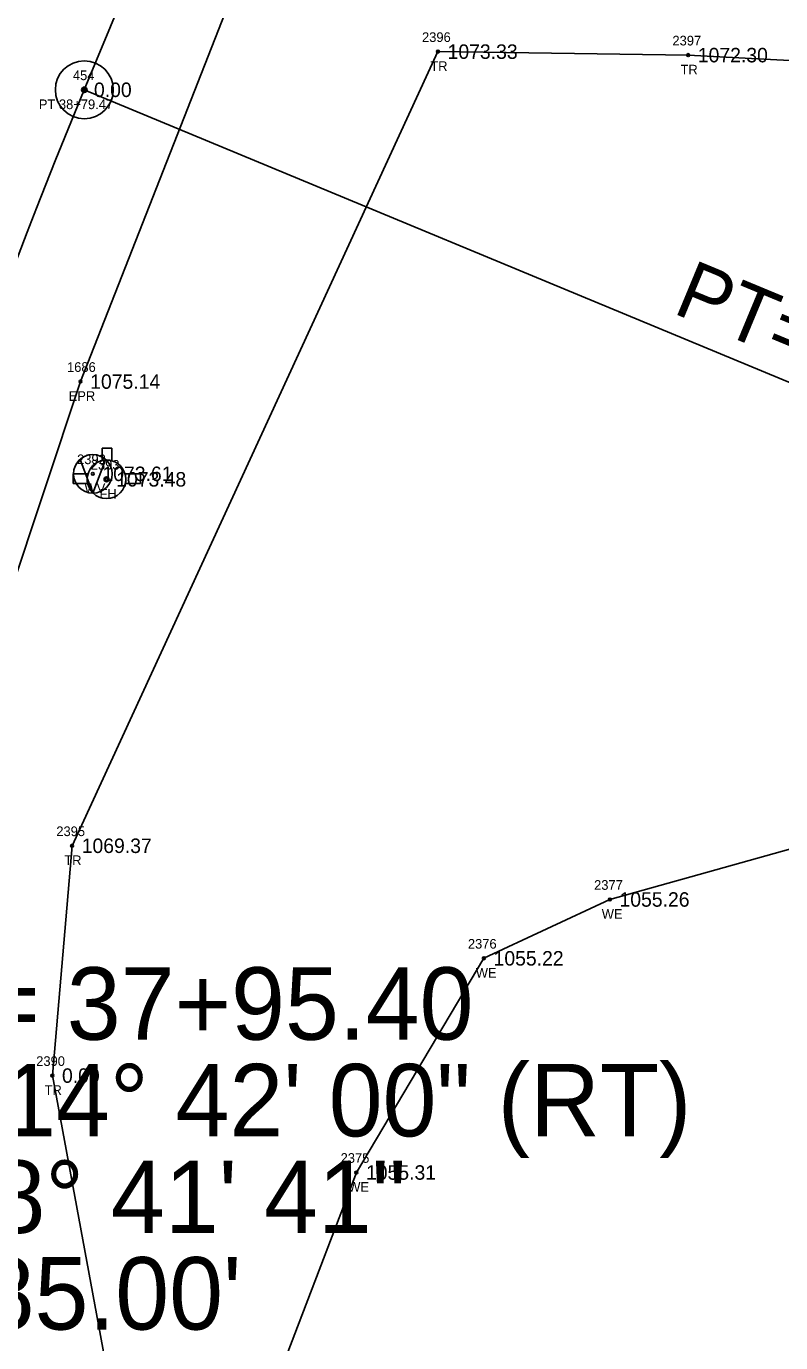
# Model space of a CAD drawing. Extents: x 1578957 to 1581675, y 1115963 to 1120391.
# Drawn here: x 1580610.3 to 1580688.4, y 1118940.6 to 1119076.9 of the extents above; entities that cross this region are included whole.
import ezdxf

# ---------------------------------------------------------------- set-up
doc = ezdxf.new("R2010")
doc.units = 0
for name, color, linetype in [('RD_EX_H2O', 7, 'Continuous'), ('RD_EX_H2O_txCode', 7, 'Continuous'), ('RD_EX_Road', 7, 'Continuous'), ('RD_EX_Road_txCode', 7, 'Continuous'), ('RD_EX_TX_H2O_ELEV', 7, 'Continuous'), ('RD_EX_TX_Road_ELEV', 7, 'Continuous'), ('RD_EX_TX_UT_ELEV', 7, 'Continuous'), ('RD_EX_TX_VEG_ELEV', 7, 'Continuous'), ('RD_EX_UT', 7, 'Continuous'), ('RD_EX_UT_txCode', 7, 'Continuous'), ('RD_EX_VEG', 7, 'Continuous'), ('RD_EX_VEG_txCode', 7, 'Continuous'), ('RD_HC_Cl', 7, 'Continuous'), ('RD_HC_Data', 7, 'Continuous'), ('RD_HC_Survey_ELEV', 7, 'Continuous'), ('RD_HC_txCode', 7, 'Continuous'), ('RD_SMD_Locator', 7, 'Continuous')]:
    doc.layers.add(name, color=color, linetype=linetype)

msp = doc.modelspace()

# ---------------------------------------------------------------- linework, layer by layer
at = {"layer": 'RD_EX_H2O'}
msp.add_lwpolyline([(1580662.66, 1118745.96), (1580635.95, 1118737.09), (1580612.52, 1118746.45), (1580595.66, 1118762.5), (1580592.35, 1118783.03), (1580600.82, 1118807.76), (1580607.61, 1118834.55), (1580619.56, 1118865.35), (1580625.91, 1118905.05), (1580631.69, 1118924.87), (1580644.46, 1118958.26), (1580657.67, 1118980.43), (1580670.71, 1118986.52), (1580698.69, 1118994.36), (1580708.21, 1118994.46), (1580708.04, 1118967.07)], dxfattribs=at)
at = {"layer": 'RD_EX_Road'}
msp.add_lwpolyline([(1580581.37, 1118900.88), (1580589.1, 1118945.81), (1580601.04, 1118995.6), (1580615.9, 1119040.13), (1580634.47, 1119087.48), (1580652.77, 1119131.83), (1580672.35, 1119178.25), (1580691.76, 1119225.32), (1580699.12, 1119242.47), (1580700.9, 1119243.15), (1580710.46, 1119268.63), (1580709.93, 1119269.06), (1580728.39, 1119317.4), (1580728.45, 1119317.42), (1580746.75, 1119365.26), (1580763.47, 1119411.24), (1580777.81, 1119452.25), (1580781.25, 1119456.56)], dxfattribs=at)
at = {"layer": 'RD_EX_UT'}
for p, q in [((1580618.14, 1119033.23), (1580618.14, 1119031.95)), ((1580619.14, 1119033.23), (1580618.14, 1119033.23)), ((1580619.14, 1119031.93), (1580619.14, 1119033.23)), ((1580617.17, 1119028.59), (1580615.87, 1119032.07)), ((1580617.17, 1119028.59), (1580618.49, 1119032.04)), ((1580616.68, 1119030.58), (1580615.12, 1119030.58)), ((1580615.12, 1119030.58), (1580615.12, 1119029.58)), ((1580622.12, 1119030.58), (1580620.51, 1119030.58)), ((1580622.12, 1119029.58), (1580622.12, 1119030.58)), ((1580615.12, 1119029.58), (1580616.64, 1119029.58)), ((1580620.55, 1119029.58), (1580622.12, 1119029.58))]:
    msp.add_line(p, q, dxfattribs=at)
for centre, radius in [((1580617.17, 1119030.58), 2), ((1580618.59, 1119030.01), 2), ((1580618.59, 1119030.01), 0.25)]:
    msp.add_circle(centre, radius, dxfattribs=at)
for start, end in [(74.2455, 103.2128), (163.3387, 192.315), (347.685, 16.6613)]:
    msp.add_arc((1580618.59, 1119030.01), 2, start, end, dxfattribs=at)
at = {"layer": 'RD_EX_VEG'}
msp.add_lwpolyline([(1580639.92, 1118729.93), (1580612.79, 1118741.48), (1580587.66, 1118760.5), (1580582.75, 1118748.48), (1580569.41, 1118752.34), (1580573.05, 1118801.24), (1580587.99, 1118897.54), (1580586.11, 1118904.39), (1580620.95, 1118925.31), (1580612.98, 1118968.29), (1580615.02, 1118992.08), (1580652.91, 1119074.28), (1580678.82, 1119073.92), (1580717.57, 1119071.87)], dxfattribs=at)
at = {"layer": 'RD_HC_Cl'}
msp.add_line((1580616.29, 1119070.33), (1580693.17, 1119255.64), dxfattribs=at)
msp.add_arc((1581224.95, 1118817.81), 658.97, 157.46729, 172.1672, dxfattribs=at)
at = {"layer": 'RD_HC_Data'}
msp.add_line((1580616.29, 1119070.33), (1580723.4, 1119025.9), dxfattribs=at)
for radius in [3, 0.282]:
    msp.add_circle((1580616.29, 1119070.33), radius, dxfattribs=at)
at = {"layer": 'RD_SMD_Locator'}
for centre in [(1580652.91, 1119074.28), (1580678.82, 1119073.92), (1580616.29, 1119070.33), (1580615.9, 1119040.13), (1580617.17, 1119030.58), (1580618.59, 1119030.01), (1580615.02, 1118992.08), (1580670.71, 1118986.52), (1580657.67, 1118980.43), (1580612.98, 1118968.29), (1580644.46, 1118958.26)]:
    msp.add_circle(centre, 0.15, dxfattribs=at)

# ---------------------------------------------------------------- texts
at = {"layer": 'RD_EX_H2O_txCode'}
for s, p in [('2377', (1580669.08, 1118987.52)), ('WE', (1580669.87, 1118984.52)), ('2376', (1580656.01, 1118981.43)), ('WE', (1580656.83, 1118978.43)), ('2375', (1580642.83, 1118959.26)), ('WE', (1580643.62, 1118956.26))]:
    msp.add_text(s, height=1, dxfattribs=at).set_placement(p)
at = {"layer": 'RD_EX_Road_txCode'}
for s, p in [('1686', (1580614.5, 1119041.13)), ('EPR', (1580614.67, 1119038.13))]:
    msp.add_text(s, height=1, dxfattribs=at).set_placement(p)
at = {"layer": 'RD_EX_TX_H2O_ELEV'}
for s, p in [('1055.26', (1580671.71, 1118985.77)), ('1055.22', (1580658.67, 1118979.68)), ('1055.31', (1580645.46, 1118957.51))]:
    msp.add_text(s, height=1.5, dxfattribs=at).set_placement(p)
at = {"layer": 'RD_EX_TX_Road_ELEV'}
msp.add_text('1075.14', height=1.5, dxfattribs=at).set_placement((1580616.9, 1119039.38))
at = {"layer": 'RD_EX_TX_UT_ELEV'}
for s, p in [('1073.61', (1580618.17, 1119029.83)), ('1073.48', (1580619.59, 1119029.26))]:
    msp.add_text(s, height=1.5, dxfattribs=at).set_placement(p)
at = {"layer": 'RD_EX_TX_VEG_ELEV'}
for s, p in [('1073.33', (1580653.91, 1119073.53)), ('1072.30', (1580679.82, 1119073.17)), ('1069.37', (1580616.02, 1118991.33)), ('0.00', (1580613.98, 1118967.54))]:
    msp.add_text(s, height=1.5, dxfattribs=at).set_placement(p)
at = {"layer": 'RD_EX_UT_txCode'}
for s, p in [('2392', (1580615.54, 1119031.58)), ('2393', (1580616.96, 1119031.01)), ('WV', (1580616.31, 1119028.58)), ('FH', (1580617.86, 1119028.01))]:
    msp.add_text(s, height=1, dxfattribs=at).set_placement(p)
at = {"layer": 'RD_EX_VEG_txCode'}
for s, p in [('2396', (1580651.26, 1119075.28)), ('2397', (1580677.19, 1119074.92)), ('TR', (1580652.12, 1119072.28)), ('TR', (1580678.03, 1119071.92)), ('2395', (1580613.39, 1118993.08)), ('TR', (1580614.22, 1118990.08)), ('2390', (1580611.31, 1118969.29)), ('TR', (1580612.18, 1118966.29))]:
    msp.add_text(s, height=1, dxfattribs=at).set_placement(p)
at = {"layer": 'RD_HC_Data'}
msp.add_text('PT=38+79.47', height=6, rotation=337.4673, dxfattribs=at).set_placement((1580677.09, 1119047.27))
for s, p in [('P.I. = 37+95.40', (1580588, 1118972)), ('    = 14%%d 42\' 00" (RT)', (1580588, 1118962)), ('D = 8%%d 41\' 41"', (1580588, 1118952)), ("T = 85.00'", (1580588, 1118942))]:
    msp.add_text(s, height=7.5, dxfattribs=at).set_placement(p)
at = {"layer": 'RD_HC_Survey_ELEV'}
msp.add_text('0.00', height=1.5, dxfattribs=at).set_placement((1580617.29, 1119069.58))
at = {"layer": 'RD_HC_txCode'}
for s, p in [('454', (1580615.11, 1119071.33)), ('PT 38+79.47', (1580611.58, 1119068.33))]:
    msp.add_text(s, height=1, dxfattribs=at).set_placement(p)

doc.saveas('drawing.dxf')
